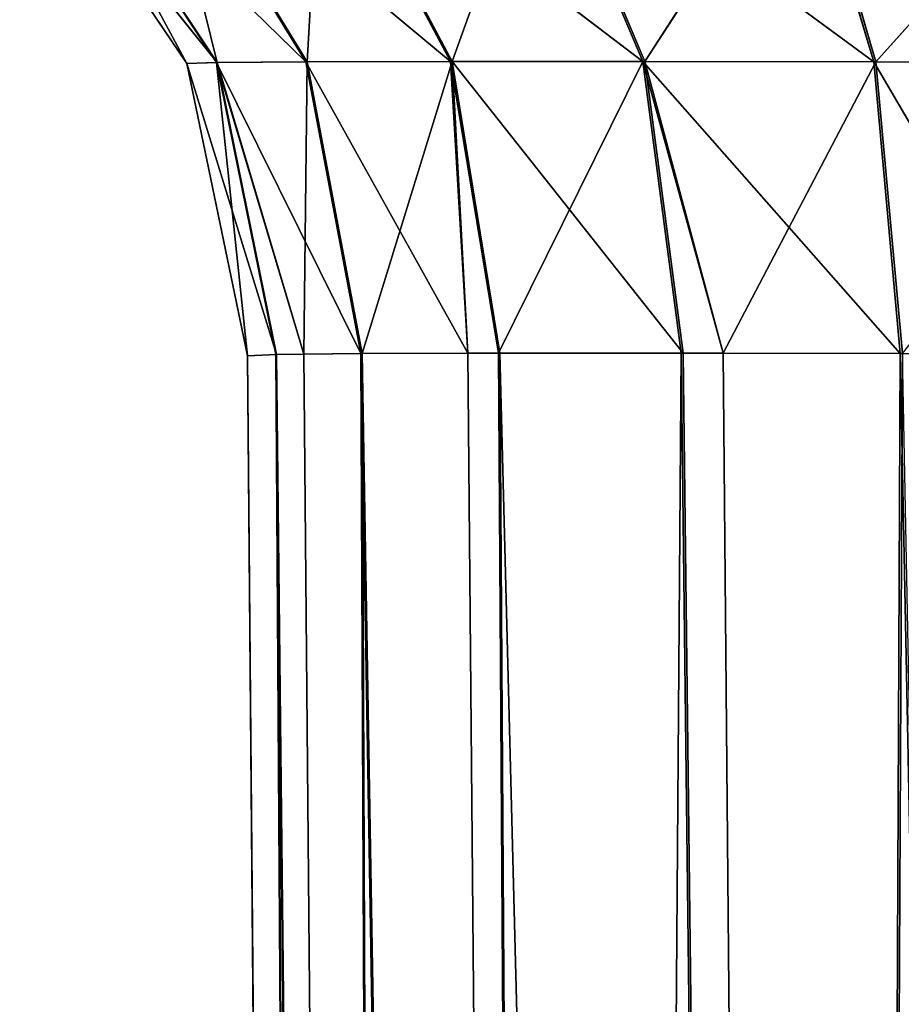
# Model space of a CAD drawing. Extents: x 257 to 312, y 0 to 136.
# Tile 372 of 656: x 276.84 to 277.98, y 111.84 to 113.12. Entities that reach past the tile are written whole.
import ezdxf

# ---------------------------------------------------------------- set-up
doc = ezdxf.new("R2010")
doc.units = 0
doc.header["$LTSCALE"] = 25.4
doc.layers.get('0').update_dxf_attribs({"color": 13, "linetype": 'CONTINUOUS'})

# ---------------------------------------------------------------- blocks, each defined once
blk = doc.blocks.new('MONO-I-KINKIET-PRZEW_D-778')
at = {"color": 18}
for p, q in [((34.8088, 45.1068, 1521.749), (34.4722, 62.1185, 1521.8219)), ((34.8088, 45.1068, 1521.749), (34.4722, 62.1185, 1521.8219)), ((34.8904, 62.1185, 1535.462), (34.8059, 45.1068, 1535.7494)), ((34.8904, 62.1185, 1535.462), (34.8059, 45.1068, 1535.7494)), ((34.8088, 45.1068, 1521.749), (34.8904, 62.1185, 1522.0349)), ((34.8088, 45.1068, 1521.749), (34.8904, 62.1185, 1522.0349)), ((35.0935, 45.1062, 1521.9281), (34.8904, 62.1185, 1522.0349)), ((35.0388, 45.1063, 1521.8865), (34.8904, 62.1185, 1522.0349)), ((35.0935, 45.1062, 1521.9281), (34.8904, 62.1185, 1522.0349)), ((35.0388, 45.1063, 1521.8865), (34.8904, 62.1185, 1522.0349)), ((35.0388, 45.1063, 1535.6105), (34.8904, 62.1185, 1535.462)), ((35.091, 45.1062, 1535.5709), (34.8904, 62.1185, 1535.462)), ((35.0388, 45.1063, 1535.6105), (34.8904, 62.1185, 1535.462)), ((35.091, 45.1062, 1535.5709), (34.8904, 62.1185, 1535.462)), ((35.329, 45.1062, 1535.3333), (34.8904, 62.1185, 1535.462)), ((35.329, 45.1062, 1535.3333), (34.8904, 62.1185, 1535.462)), ((35.0935, 45.1062, 1521.9281), (35.2222, 62.1185, 1522.3668)), ((35.0935, 45.1062, 1521.9281), (35.2222, 62.1185, 1522.3668)), ((35.3707, 45.1063, 1522.2184), (35.2222, 62.1185, 1522.3668)), ((35.2222, 62.1185, 1522.3668), (35.5096, 45.1068, 1522.4513)), ((35.2222, 62.1185, 1522.3668), (35.5096, 45.1068, 1522.4513)), ((35.331, 45.1062, 1522.1663), (35.2222, 62.1185, 1522.3668)), ((35.3707, 45.1063, 1522.2184), (35.2222, 62.1185, 1522.3668)), ((35.331, 45.1062, 1522.1663), (35.2222, 62.1185, 1522.3668)), ((35.329, 45.1062, 1535.3333), (35.2222, 62.1185, 1535.1302)), ((35.3707, 45.1063, 1535.2787), (35.2222, 62.1185, 1535.1302)), ((35.329, 45.1062, 1535.3333), (35.2222, 62.1185, 1535.1302)), ((35.3707, 45.1063, 1535.2787), (35.2222, 62.1185, 1535.1302)), ((35.5082, 45.1068, 1535.0487), (35.2222, 62.1185, 1535.1302)), ((35.5082, 45.1068, 1535.0487), (35.2222, 62.1185, 1535.1302)), ((35.6201, 45.108, 1522.7689), (35.4352, 62.1185, 1522.7849)), ((35.4352, 62.1185, 1522.7849), (35.5096, 45.1068, 1522.4513)), ((35.4352, 62.1185, 1522.7849), (35.5096, 45.1068, 1522.4513)), ((35.4352, 62.1185, 1522.7849), (35.5837, 45.1075, 1522.6365)), ((35.4352, 62.1185, 1522.7849), (35.5837, 45.1075, 1522.6365)), ((35.6201, 45.108, 1522.7689), (35.4352, 62.1185, 1522.7849)), ((35.5082, 45.1068, 1535.0487), (35.4352, 62.1185, 1534.712)), ((35.4352, 62.1185, 1534.712), (35.6194, 45.108, 1534.7312)), ((35.4352, 62.1185, 1534.712), (35.6194, 45.108, 1534.7312)), ((35.4352, 62.1185, 1534.712), (35.5837, 45.1075, 1534.8605)), ((35.4352, 62.1185, 1534.712), (35.5837, 45.1075, 1534.8605)), ((35.5082, 45.1068, 1535.0487), (35.4352, 62.1185, 1534.712)), ((35.6571, 45.1098, 1523.1), (35.5087, 62.1185, 1523.2484)), ((35.5087, 62.1185, 1534.2485), (35.6571, 45.1098, 1534.397)), ((35.6201, 45.108, 1522.7689), (35.5087, 62.1185, 1523.2484)), ((35.6571, 45.1098, 1523.1), (35.5087, 62.1185, 1523.2484)), ((35.6201, 45.108, 1522.7689), (35.5087, 62.1185, 1523.2484)), ((35.5087, 62.1185, 1534.2485), (35.6571, 45.1098, 1534.397)), ((35.5087, 62.1185, 1534.2485), (35.6194, 45.108, 1534.7312)), ((35.5087, 62.1185, 1534.2485), (35.6194, 45.108, 1534.7312)), ((35.5632, 55.8654, 1527.2689), (35.6571, 45.1098, 1523.1)), ((35.5632, 55.8654, 1527.2689), (35.6571, 45.1098, 1523.1)), ((35.5675, 55.3716, 1527.2689), (35.6571, 45.1098, 1523.1)), ((35.5675, 55.3716, 1527.2689), (35.6571, 45.1098, 1523.1)), ((35.5696, 55.1314, 1530.1672), (35.6571, 45.1098, 1534.397)), ((35.5696, 55.1314, 1530.1672), (35.6571, 45.1098, 1534.397)), ((35.6571, 45.1098, 1523.1), (35.5716, 54.9046, 1527.4293)), ((35.6571, 45.1098, 1523.1), (35.5716, 54.9046, 1527.4293)), ((35.5734, 54.6972, 1529.9323), (35.6571, 45.1098, 1534.397)), ((35.5734, 54.6972, 1529.9323), (35.6571, 45.1098, 1534.397)), ((35.575, 54.5149, 1527.7325), (35.6571, 45.1098, 1523.1)), ((35.575, 54.5149, 1527.7325), (35.6571, 45.1098, 1523.1)), ((35.5763, 54.3627, 1529.569), (35.6571, 45.1098, 1534.397)), ((35.5763, 54.3627, 1529.569), (35.6571, 45.1098, 1534.397)), ((35.5774, 54.2448, 1528.146), (35.6571, 45.1098, 1523.1)), ((35.5774, 54.2448, 1528.146), (35.6571, 45.1098, 1523.1)), ((35.5781, 54.1644, 1529.1167), (35.6571, 45.1098, 1534.397)), ((35.5781, 54.1644, 1529.1167), (35.6571, 45.1098, 1534.397)), ((35.5784, 54.1236, 1528.6246), (35.6571, 45.1098, 1523.1)), ((35.5784, 54.1236, 1528.6246), (35.6571, 45.1098, 1523.1)), ((35.5784, 54.1236, 1528.6246), (35.6571, 45.1098, 1534.397)), ((35.5784, 54.1236, 1528.6246), (35.6571, 45.1098, 1534.397)), ((34.8088, 45.1068, 1521.749), (34.6207, 45.1075, 1521.6735)), ((34.8088, 45.1068, 1521.749), (34.6207, 45.1075, 1521.6735)), ((34.8433, 44.7277, 1521.6775), (34.6207, 45.1075, 1521.6735)), ((34.8433, 44.7277, 1521.6775), (34.6207, 45.1075, 1521.6735)), ((34.8059, 45.1068, 1535.7494), (35.0388, 45.1063, 1535.6105)), ((34.8403, 44.7277, 1535.821), (34.8059, 45.1068, 1535.7494)), ((34.8403, 44.7277, 1535.821), (34.8059, 45.1068, 1535.7494)), ((34.8059, 45.1068, 1535.7494), (35.0388, 45.1063, 1535.6105)), ((35.0388, 45.1063, 1521.8865), (34.8088, 45.1068, 1521.749)), ((34.8088, 45.1068, 1521.749), (34.8433, 44.7277, 1521.6775)), ((34.8088, 45.1068, 1521.749), (34.8433, 44.7277, 1521.6775)), ((34.8088, 45.1068, 1521.749), (35.1431, 44.7273, 1521.866)), ((34.8088, 45.1068, 1521.749), (35.1431, 44.7273, 1521.866)), ((35.0388, 45.1063, 1521.8865), (34.8088, 45.1068, 1521.749)), ((34.8403, 44.7277, 1535.821), (35.0388, 45.1063, 1535.6105)), ((34.8403, 44.7277, 1535.821), (35.0388, 45.1063, 1535.6105)), ((35.0935, 45.1062, 1521.9281), (35.0388, 45.1063, 1521.8865)), ((35.0388, 45.1063, 1535.6105), (35.091, 45.1062, 1535.5709)), ((35.0388, 45.1063, 1521.8865), (35.1431, 44.7273, 1521.866)), ((35.0388, 45.1063, 1521.8865), (35.1431, 44.7273, 1521.866)), ((35.0935, 45.1062, 1521.9281), (35.0388, 45.1063, 1521.8865)), ((35.1405, 44.7273, 1535.6332), (35.0388, 45.1063, 1535.6105)), ((35.1405, 44.7273, 1535.6332), (35.0388, 45.1063, 1535.6105)), ((35.0388, 45.1063, 1535.6105), (35.091, 45.1062, 1535.5709)), ((35.091, 45.1062, 1535.5709), (35.329, 45.1062, 1535.3333)), ((35.1405, 44.7273, 1535.6332), (35.091, 45.1062, 1535.5709)), ((35.1405, 44.7273, 1535.6332), (35.091, 45.1062, 1535.5709)), ((35.3912, 44.7273, 1535.3829), (35.091, 45.1062, 1535.5709)), ((35.3912, 44.7273, 1535.3829), (35.091, 45.1062, 1535.5709)), ((35.091, 45.1062, 1535.5709), (35.329, 45.1062, 1535.3333)), ((35.331, 45.1062, 1522.1663), (35.0935, 45.1062, 1521.9281)), ((35.1431, 44.7273, 1521.866), (35.0935, 45.1062, 1521.9281)), ((35.331, 45.1062, 1522.1663), (35.0935, 45.1062, 1521.9281)), ((35.1431, 44.7273, 1521.866), (35.0935, 45.1062, 1521.9281)), ((35.1431, 44.7273, 1521.866), (35.331, 45.1062, 1522.1663)), ((35.1431, 44.7273, 1521.866), (35.331, 45.1062, 1522.1663)), ((35.329, 45.1062, 1535.3333), (35.3707, 45.1063, 1535.2787)), ((35.329, 45.1062, 1535.3333), (35.3707, 45.1063, 1535.2787)), ((35.3912, 44.7273, 1535.3829), (35.329, 45.1062, 1535.3333)), ((35.3912, 44.7273, 1535.3829), (35.329, 45.1062, 1535.3333)), ((35.3707, 45.1063, 1522.2184), (35.331, 45.1062, 1522.1663)), ((35.3707, 45.1063, 1522.2184), (35.331, 45.1062, 1522.1663)), ((35.3933, 44.7273, 1522.1167), (35.331, 45.1062, 1522.1663)), ((35.3933, 44.7273, 1522.1167), (35.331, 45.1062, 1522.1663)), ((35.5096, 45.1068, 1522.4513), (35.3707, 45.1063, 1522.2184)), ((35.3707, 45.1063, 1535.2787), (35.5082, 45.1068, 1535.0487)), ((35.5096, 45.1068, 1522.4513), (35.3707, 45.1063, 1522.2184)), ((35.3707, 45.1063, 1535.2787), (35.5082, 45.1068, 1535.0487)), ((35.5812, 44.7277, 1522.4169), (35.3707, 45.1063, 1522.2184)), ((35.5812, 44.7277, 1522.4169), (35.3707, 45.1063, 1522.2184)), ((35.3933, 44.7273, 1522.1167), (35.3707, 45.1063, 1522.2184)), ((35.3933, 44.7273, 1522.1167), (35.3707, 45.1063, 1522.2184)), ((35.3707, 45.1063, 1535.2787), (35.3912, 44.7273, 1535.3829)), ((35.3707, 45.1063, 1535.2787), (35.3912, 44.7273, 1535.3829)), ((35.5082, 45.1068, 1535.0487), (35.3912, 44.7273, 1535.3829)), ((35.5082, 45.1068, 1535.0487), (35.3912, 44.7273, 1535.3829)), ((35.5082, 45.1068, 1535.0487), (35.5837, 45.1075, 1534.8605)), ((35.5082, 45.1068, 1535.0487), (35.5837, 45.1075, 1534.8605)), ((35.5082, 45.1068, 1535.0487), (35.5797, 44.7277, 1535.0831)), ((35.5082, 45.1068, 1535.0487), (35.5797, 44.7277, 1535.0831)), ((35.5837, 45.1075, 1522.6365), (35.5096, 45.1068, 1522.4513)), ((35.5837, 45.1075, 1522.6365), (35.5096, 45.1068, 1522.4513)), ((35.6972, 44.7286, 1522.7515), (35.5096, 45.1068, 1522.4513)), ((35.6972, 44.7286, 1522.7515), (35.5096, 45.1068, 1522.4513)), ((35.5812, 44.7277, 1522.4169), (35.5096, 45.1068, 1522.4513)), ((35.5812, 44.7277, 1522.4169), (35.5096, 45.1068, 1522.4513)), ((35.5797, 44.7277, 1535.0831), (35.5837, 45.1075, 1534.8605)), ((35.5797, 44.7277, 1535.0831), (35.5837, 45.1075, 1534.8605)), ((35.6201, 45.108, 1522.7689), (35.5837, 45.1075, 1522.6365)), ((35.5837, 45.1075, 1534.8605), (35.6194, 45.108, 1534.7312)), ((35.6201, 45.108, 1522.7689), (35.5837, 45.1075, 1522.6365)), ((35.5837, 45.1075, 1534.8605), (35.6194, 45.108, 1534.7312)), ((35.6972, 44.7286, 1522.7515), (35.5837, 45.1075, 1522.6365)), ((35.6972, 44.7286, 1522.7515), (35.5837, 45.1075, 1522.6365)), ((35.5837, 45.1075, 1534.8605), (35.6965, 44.7286, 1534.7489)), ((35.5837, 45.1075, 1534.8605), (35.6965, 44.7286, 1534.7489)), ((35.6194, 45.108, 1534.7312), (35.6571, 45.1098, 1534.397)), ((35.6194, 45.108, 1534.7312), (35.6571, 45.1098, 1534.397)), ((35.6965, 44.7286, 1534.7489), (35.6194, 45.108, 1534.7312)), ((35.6194, 45.108, 1534.7312), (35.7357, 44.7298, 1534.397)), ((35.6194, 45.108, 1534.7312), (35.7357, 44.7298, 1534.397)), ((35.6965, 44.7286, 1534.7489), (35.6194, 45.108, 1534.7312)), ((35.6571, 45.1098, 1523.1), (35.6201, 45.108, 1522.7689)), ((35.6571, 45.1098, 1523.1), (35.6201, 45.108, 1522.7689)), ((35.6201, 45.108, 1522.7689), (35.6972, 44.7286, 1522.7515)), ((35.6201, 45.108, 1522.7689), (35.6972, 44.7286, 1522.7515)), ((35.6571, 45.1098, 1534.397), (35.6571, 45.1098, 1523.1)), ((35.6571, 45.1098, 1523.1), (35.6972, 44.7286, 1522.7515)), ((35.6571, 45.1098, 1523.1), (35.7357, 44.7298, 1523.1)), ((35.6571, 45.1098, 1523.1), (35.6972, 44.7286, 1522.7515)), ((35.7357, 44.7298, 1523.1), (35.6571, 45.1098, 1534.397)), ((35.6571, 45.1098, 1534.397), (35.7357, 44.7298, 1534.397)), ((35.7357, 44.7298, 1523.1), (35.6571, 45.1098, 1534.397)), ((35.6571, 45.1098, 1523.1), (35.7357, 44.7298, 1523.1)), ((35.6571, 45.1098, 1534.397), (35.6571, 45.1098, 1523.1)), ((35.6571, 45.1098, 1534.397), (35.7357, 44.7298, 1534.397)), ((34.5057, 44.7286, 1535.9371), (34.8403, 44.7277, 1535.821)), ((34.5057, 44.7286, 1535.9371), (34.8403, 44.7277, 1535.821)), ((34.8433, 44.7277, 1521.6775), (34.509, 44.7286, 1521.5607)), ((34.8433, 44.7277, 1521.6775), (34.509, 44.7286, 1521.5607)), ((34.5537, 44.4077, 1536.1492), (34.8403, 44.7277, 1535.821)), ((34.5537, 44.4077, 1536.1492), (34.8403, 44.7277, 1535.821)), ((34.8403, 44.7277, 1535.821), (35.1405, 44.7273, 1535.6332)), ((34.9344, 44.4073, 1536.0172), (34.8403, 44.7277, 1535.821)), ((34.9344, 44.4073, 1536.0172), (34.8403, 44.7277, 1535.821)), ((34.8403, 44.7277, 1535.821), (35.1405, 44.7273, 1535.6332)), ((35.2789, 44.4071, 1521.6959), (34.8433, 44.7277, 1521.6775)), ((34.8433, 44.7277, 1521.6775), (35.1431, 44.7273, 1521.866)), ((34.8433, 44.7277, 1521.6775), (35.1431, 44.7273, 1521.866)), ((34.8433, 44.7277, 1521.6775), (34.9378, 44.4073, 1521.4816)), ((34.8433, 44.7277, 1521.6775), (34.9378, 44.4073, 1521.4816)), ((35.2789, 44.4071, 1521.6959), (34.8433, 44.7277, 1521.6775)), ((34.9344, 44.4073, 1536.0172), (35.1405, 44.7273, 1535.6332)), ((34.9344, 44.4073, 1536.0172), (35.1405, 44.7273, 1535.6332)), ((35.1405, 44.7273, 1535.6332), (35.3912, 44.7273, 1535.3829)), ((35.2759, 44.4071, 1535.8035), (35.1405, 44.7273, 1535.6332)), ((35.2759, 44.4071, 1535.8035), (35.1405, 44.7273, 1535.6332)), ((35.1405, 44.7273, 1535.6332), (35.3912, 44.7273, 1535.3829)), ((35.3933, 44.7273, 1522.1167), (35.1431, 44.7273, 1521.866)), ((35.5636, 44.4071, 1521.9812), (35.1431, 44.7273, 1521.866)), ((35.3933, 44.7273, 1522.1167), (35.1431, 44.7273, 1521.866)), ((35.5636, 44.4071, 1521.9812), (35.1431, 44.7273, 1521.866)), ((35.2789, 44.4071, 1521.6959), (35.1431, 44.7273, 1521.866)), ((35.2789, 44.4071, 1521.6959), (35.1431, 44.7273, 1521.866)), ((35.2759, 44.4071, 1535.8035), (35.3912, 44.7273, 1535.3829)), ((35.2759, 44.4071, 1535.8035), (35.3912, 44.7273, 1535.3829)), ((35.5797, 44.7277, 1535.0831), (35.3912, 44.7273, 1535.3829)), ((35.5797, 44.7277, 1535.0831), (35.3912, 44.7273, 1535.3829)), ((35.5612, 44.4071, 1535.5188), (35.3912, 44.7273, 1535.3829)), ((35.5612, 44.4071, 1535.5188), (35.3912, 44.7273, 1535.3829)), ((35.5812, 44.7277, 1522.4169), (35.3933, 44.7273, 1522.1167)), ((35.5812, 44.7277, 1522.4169), (35.3933, 44.7273, 1522.1167)), ((35.7773, 44.4073, 1522.3228), (35.3933, 44.7273, 1522.1167)), ((35.7773, 44.4073, 1522.3228), (35.3933, 44.7273, 1522.1167)), ((35.5636, 44.4071, 1521.9812), (35.3933, 44.7273, 1522.1167)), ((35.5636, 44.4071, 1521.9812), (35.3933, 44.7273, 1522.1167)), ((35.5612, 44.4071, 1535.5188), (35.5797, 44.7277, 1535.0831)), ((35.5612, 44.4071, 1535.5188), (35.5797, 44.7277, 1535.0831)), ((35.5797, 44.7277, 1535.0831), (35.6965, 44.7286, 1534.7489)), ((35.5797, 44.7277, 1535.0831), (35.6965, 44.7286, 1534.7489)), ((35.5797, 44.7277, 1535.0831), (35.7756, 44.4073, 1535.1776)), ((35.5797, 44.7277, 1535.0831), (35.7756, 44.4073, 1535.1776)), ((35.6972, 44.7286, 1522.7515), (35.5812, 44.7277, 1522.4169)), ((35.6972, 44.7286, 1522.7515), (35.5812, 44.7277, 1522.4169)), ((35.9093, 44.4077, 1522.7035), (35.5812, 44.7277, 1522.4169)), ((35.9093, 44.4077, 1522.7035), (35.5812, 44.7277, 1522.4169)), ((35.7773, 44.4073, 1522.3228), (35.5812, 44.7277, 1522.4169)), ((35.7773, 44.4073, 1522.3228), (35.5812, 44.7277, 1522.4169)), ((35.6965, 44.7286, 1534.7489), (35.7357, 44.7298, 1534.397)), ((35.6965, 44.7286, 1534.7489), (35.7357, 44.7298, 1534.397)), ((35.9085, 44.4077, 1534.7974), (35.6965, 44.7286, 1534.7489)), ((35.6965, 44.7286, 1534.7489), (35.7756, 44.4073, 1535.1776)), ((35.6965, 44.7286, 1534.7489), (35.7756, 44.4073, 1535.1776)), ((35.6965, 44.7286, 1534.7489), (35.953, 44.4083, 1534.397)), ((35.6965, 44.7286, 1534.7489), (35.953, 44.4083, 1534.397)), ((35.9085, 44.4077, 1534.7974), (35.6965, 44.7286, 1534.7489)), ((35.7357, 44.7298, 1523.1), (35.6972, 44.7286, 1522.7515)), ((35.7357, 44.7298, 1523.1), (35.6972, 44.7286, 1522.7515)), ((35.9093, 44.4077, 1522.7035), (35.6972, 44.7286, 1522.7515)), ((35.9093, 44.4077, 1522.7035), (35.6972, 44.7286, 1522.7515)), ((35.7357, 44.7298, 1523.1), (35.953, 44.4083, 1523.1)), ((35.9093, 44.4077, 1522.7035), (35.7357, 44.7298, 1523.1)), ((35.9093, 44.4077, 1522.7035), (35.7357, 44.7298, 1523.1)), ((35.953, 44.4083, 1523.1), (35.7357, 44.7298, 1534.397)), ((35.7357, 44.7298, 1534.397), (35.953, 44.4083, 1534.397)), ((35.953, 44.4083, 1523.1), (35.7357, 44.7298, 1534.397)), ((35.7357, 44.7298, 1523.1), (35.953, 44.4083, 1523.1)), ((35.7357, 44.7298, 1523.1), (35.7357, 44.7298, 1534.397)), ((35.7357, 44.7298, 1523.1), (35.7357, 44.7298, 1534.397)), ((35.7357, 44.7298, 1534.397), (35.953, 44.4083, 1534.397))]:
    blk.add_line(p, q, dxfattribs=at)
at = {"color": 7}
mesh = blk.add_polyface(dxfattribs=at)
corners = [(34.8904, 62.1185, 1522.0349), (34.8088, 45.1068, 1521.749), (34.4722, 62.1185, 1521.8219)]
mesh.append_faces([[corners[k] for k in face] for face in [(0, 1, 2)]], dxfattribs={"color": 7})
mesh = blk.add_polyface(dxfattribs=at)
corners = [(34.8088, 45.1068, 1521.749), (34.6207, 45.1075, 1521.6735), (34.4722, 62.1185, 1521.8219)]
mesh.append_faces([[corners[k] for k in face] for face in [(0, 1, 2)]], dxfattribs={"color": 7})
mesh = blk.add_polyface(dxfattribs=at)
corners = [(34.8904, 62.1185, 1535.462), (34.4722, 62.1185, 1535.675), (34.8059, 45.1068, 1535.7494)]
mesh.append_faces([[corners[k] for k in face] for face in [(0, 1, 2)]], dxfattribs={"color": 7})
mesh = blk.add_polyface(dxfattribs=at)
corners = [(35.0388, 45.1063, 1535.6105), (34.8904, 62.1185, 1535.462), (34.8059, 45.1068, 1535.7494)]
mesh.append_faces([[corners[k] for k in face] for face in [(0, 1, 2)]], dxfattribs={"color": 7})
mesh = blk.add_polyface(dxfattribs=at)
corners = [(35.0388, 45.1063, 1521.8865), (34.8088, 45.1068, 1521.749), (34.8904, 62.1185, 1522.0349)]
mesh.append_faces([[corners[k] for k in face] for face in [(0, 1, 2)]], dxfattribs={"color": 7})
mesh = blk.add_polyface(dxfattribs=at)
corners = [(35.2222, 62.1185, 1522.3668), (35.0935, 45.1062, 1521.9281), (34.8904, 62.1185, 1522.0349)]
mesh.append_faces([[corners[k] for k in face] for face in [(0, 1, 2)]], dxfattribs={"color": 7})
mesh = blk.add_polyface(dxfattribs=at)
corners = [(35.0935, 45.1062, 1521.9281), (35.0388, 45.1063, 1521.8865), (34.8904, 62.1185, 1522.0349)]
mesh.append_faces([[corners[k] for k in face] for face in [(0, 1, 2)]], dxfattribs={"color": 7})
mesh = blk.add_polyface(dxfattribs=at)
corners = [(35.091, 45.1062, 1535.5709), (34.8904, 62.1185, 1535.462), (35.0388, 45.1063, 1535.6105)]
mesh.append_faces([[corners[k] for k in face] for face in [(0, 1, 2)]], dxfattribs={"color": 7})
mesh = blk.add_polyface(dxfattribs=at)
corners = [(35.329, 45.1062, 1535.3333), (34.8904, 62.1185, 1535.462), (35.091, 45.1062, 1535.5709)]
mesh.append_faces([[corners[k] for k in face] for face in [(0, 1, 2)]], dxfattribs={"color": 7})
mesh = blk.add_polyface(dxfattribs=at)
corners = [(35.329, 45.1062, 1535.3333), (35.2222, 62.1185, 1535.1302), (34.8904, 62.1185, 1535.462)]
mesh.append_faces([[corners[k] for k in face] for face in [(0, 1, 2)]], dxfattribs={"color": 7})
mesh = blk.add_polyface(dxfattribs=at)
corners = [(35.2222, 62.1185, 1522.3668), (35.331, 45.1062, 1522.1663), (35.0935, 45.1062, 1521.9281)]
mesh.append_faces([[corners[k] for k in face] for face in [(0, 1, 2)]], dxfattribs={"color": 7})
mesh = blk.add_polyface(dxfattribs=at)
corners = [(35.2222, 62.1185, 1522.3668), (35.5096, 45.1068, 1522.4513), (35.3707, 45.1063, 1522.2184)]
mesh.append_faces([[corners[k] for k in face] for face in [(0, 1, 2)]], dxfattribs={"color": 7})
mesh = blk.add_polyface(dxfattribs=at)
corners = [(35.4352, 62.1185, 1522.7849), (35.5096, 45.1068, 1522.4513), (35.2222, 62.1185, 1522.3668)]
mesh.append_faces([[corners[k] for k in face] for face in [(0, 1, 2)]], dxfattribs={"color": 7})
mesh = blk.add_polyface(dxfattribs=at)
corners = [(35.2222, 62.1185, 1522.3668), (35.3707, 45.1063, 1522.2184), (35.331, 45.1062, 1522.1663)]
mesh.append_faces([[corners[k] for k in face] for face in [(0, 1, 2)]], dxfattribs={"color": 7})
mesh = blk.add_polyface(dxfattribs=at)
corners = [(35.2222, 62.1185, 1535.1302), (35.329, 45.1062, 1535.3333), (35.3707, 45.1063, 1535.2787)]
mesh.append_faces([[corners[k] for k in face] for face in [(0, 1, 2)]], dxfattribs={"color": 7})
mesh = blk.add_polyface(dxfattribs=at)
corners = [(35.2222, 62.1185, 1535.1302), (35.3707, 45.1063, 1535.2787), (35.5082, 45.1068, 1535.0487)]
mesh.append_faces([[corners[k] for k in face] for face in [(0, 1, 2)]], dxfattribs={"color": 7})
mesh = blk.add_polyface(dxfattribs=at)
corners = [(35.2222, 62.1185, 1535.1302), (35.5082, 45.1068, 1535.0487), (35.4352, 62.1185, 1534.712)]
mesh.append_faces([[corners[k] for k in face] for face in [(0, 1, 2)]], dxfattribs={"color": 7})
mesh = blk.add_polyface(dxfattribs=at)
corners = [(35.5087, 62.1185, 1523.2484), (35.6201, 45.108, 1522.7689), (35.4352, 62.1185, 1522.7849)]
mesh.append_faces([[corners[k] for k in face] for face in [(0, 1, 2)]], dxfattribs={"color": 7})
mesh = blk.add_polyface(dxfattribs=at)
corners = [(35.4352, 62.1185, 1522.7849), (35.5837, 45.1075, 1522.6365), (35.5096, 45.1068, 1522.4513)]
mesh.append_faces([[corners[k] for k in face] for face in [(0, 1, 2)]], dxfattribs={"color": 7})
mesh = blk.add_polyface(dxfattribs=at)
corners = [(35.4352, 62.1185, 1522.7849), (35.6201, 45.108, 1522.7689), (35.5837, 45.1075, 1522.6365)]
mesh.append_faces([[corners[k] for k in face] for face in [(0, 1, 2)]], dxfattribs={"color": 7})
mesh = blk.add_polyface(dxfattribs=at)
corners = [(35.4352, 62.1185, 1534.712), (35.6194, 45.108, 1534.7312), (35.5087, 62.1185, 1534.2485)]
mesh.append_faces([[corners[k] for k in face] for face in [(0, 1, 2)]], dxfattribs={"color": 7})
mesh = blk.add_polyface(dxfattribs=at)
corners = [(35.4352, 62.1185, 1534.712), (35.5837, 45.1075, 1534.8605), (35.6194, 45.108, 1534.7312)]
mesh.append_faces([[corners[k] for k in face] for face in [(0, 1, 2)]], dxfattribs={"color": 7})
mesh = blk.add_polyface(dxfattribs=at)
corners = [(35.4352, 62.1185, 1534.712), (35.5082, 45.1068, 1535.0487), (35.5837, 45.1075, 1534.8605)]
mesh.append_faces([[corners[k] for k in face] for face in [(0, 1, 2)]], dxfattribs={"color": 7})
mesh = blk.add_polyface(dxfattribs=at)
corners = [(35.5087, 62.1185, 1523.2484), (35.5632, 55.8654, 1527.2689), (35.6571, 45.1098, 1523.1)]
mesh.append_faces([[corners[k] for k in face] for face in [(0, 1, 2)]], dxfattribs={"color": 7})
mesh = blk.add_polyface(dxfattribs=at)
corners = [(35.5087, 62.1185, 1534.2485), (35.6571, 45.1098, 1534.397), (35.5696, 55.1314, 1530.1672)]
mesh.append_faces([[corners[k] for k in face] for face in [(0, 1, 2)]], dxfattribs={"color": 7})
mesh = blk.add_polyface(dxfattribs=at)
corners = [(35.5087, 62.1185, 1523.2484), (35.6571, 45.1098, 1523.1), (35.6201, 45.108, 1522.7689)]
mesh.append_faces([[corners[k] for k in face] for face in [(0, 1, 2)]], dxfattribs={"color": 7})
mesh = blk.add_polyface(dxfattribs=at)
corners = [(35.5087, 62.1185, 1534.2485), (35.6194, 45.108, 1534.7312), (35.6571, 45.1098, 1534.397)]
mesh.append_faces([[corners[k] for k in face] for face in [(0, 1, 2)]], dxfattribs={"color": 7})
mesh = blk.add_polyface(dxfattribs=at)
corners = [(35.5632, 55.8654, 1527.2689), (35.5675, 55.3716, 1527.2689), (35.6571, 45.1098, 1523.1)]
mesh.append_faces([[corners[k] for k in face] for face in [(0, 1, 2)]], dxfattribs={"color": 7})
mesh = blk.add_polyface(dxfattribs=at)
corners = [(35.5675, 55.3716, 1527.2689), (35.5716, 54.9046, 1527.4293), (35.6571, 45.1098, 1523.1)]
mesh.append_faces([[corners[k] for k in face] for face in [(0, 1, 2)]], dxfattribs={"color": 7})
mesh = blk.add_polyface(dxfattribs=at)
corners = [(35.5696, 55.1314, 1530.1672), (35.6571, 45.1098, 1534.397), (35.5734, 54.6972, 1529.9323)]
mesh.append_faces([[corners[k] for k in face] for face in [(0, 1, 2)]], dxfattribs={"color": 7})
mesh = blk.add_polyface(dxfattribs=at)
corners = [(35.5716, 54.9046, 1527.4293), (35.575, 54.5149, 1527.7325), (35.6571, 45.1098, 1523.1)]
mesh.append_faces([[corners[k] for k in face] for face in [(0, 1, 2)]], dxfattribs={"color": 7})
mesh = blk.add_polyface(dxfattribs=at)
corners = [(35.5734, 54.6972, 1529.9323), (35.6571, 45.1098, 1534.397), (35.5763, 54.3627, 1529.569)]
mesh.append_faces([[corners[k] for k in face] for face in [(0, 1, 2)]], dxfattribs={"color": 7})
mesh = blk.add_polyface(dxfattribs=at)
corners = [(35.575, 54.5149, 1527.7325), (35.5774, 54.2448, 1528.146), (35.6571, 45.1098, 1523.1)]
mesh.append_faces([[corners[k] for k in face] for face in [(0, 1, 2)]], dxfattribs={"color": 7})
mesh = blk.add_polyface(dxfattribs=at)
corners = [(35.5763, 54.3627, 1529.569), (35.6571, 45.1098, 1534.397), (35.5781, 54.1644, 1529.1167)]
mesh.append_faces([[corners[k] for k in face] for face in [(0, 1, 2)]], dxfattribs={"color": 7})
mesh = blk.add_polyface(dxfattribs=at)
corners = [(35.5774, 54.2448, 1528.146), (35.5784, 54.1236, 1528.6246), (35.6571, 45.1098, 1523.1)]
mesh.append_faces([[corners[k] for k in face] for face in [(0, 1, 2)]], dxfattribs={"color": 7})
mesh = blk.add_polyface(dxfattribs=at)
corners = [(35.5781, 54.1644, 1529.1167), (35.6571, 45.1098, 1534.397), (35.5784, 54.1236, 1528.6246)]
mesh.append_faces([[corners[k] for k in face] for face in [(0, 1, 2)]], dxfattribs={"color": 7})
mesh = blk.add_polyface(dxfattribs=at)
corners = [(35.5784, 54.1236, 1528.6246), (35.6571, 45.1098, 1534.397), (35.6571, 45.1098, 1523.1)]
mesh.append_faces([[corners[k] for k in face] for face in [(0, 1, 2)]], dxfattribs={"color": 7})
mesh = blk.add_polyface(dxfattribs=at)
corners = [(34.8403, 44.7277, 1535.821), (34.8059, 45.1068, 1535.7494), (34.5057, 44.7286, 1535.9371)]
mesh.append_faces([[corners[k] for k in face] for face in [(0, 1, 2)]], dxfattribs={"color": 7})
mesh = blk.add_polyface(dxfattribs=at)
corners = [(34.8433, 44.7277, 1521.6775), (34.509, 44.7286, 1521.5607), (34.6207, 45.1075, 1521.6735)]
mesh.append_faces([[corners[k] for k in face] for face in [(0, 1, 2)]], dxfattribs={"color": 7})
mesh = blk.add_polyface(dxfattribs=at)
corners = [(34.8433, 44.7277, 1521.6775), (34.6207, 45.1075, 1521.6735), (34.8088, 45.1068, 1521.749)]
mesh.append_faces([[corners[k] for k in face] for face in [(0, 1, 2)]], dxfattribs={"color": 7})
mesh = blk.add_polyface(dxfattribs=at)
corners = [(35.0388, 45.1063, 1535.6105), (34.8059, 45.1068, 1535.7494), (34.8403, 44.7277, 1535.821)]
mesh.append_faces([[corners[k] for k in face] for face in [(0, 1, 2)]], dxfattribs={"color": 7})
mesh = blk.add_polyface(dxfattribs=at)
corners = [(35.1431, 44.7273, 1521.866), (34.8433, 44.7277, 1521.6775), (34.8088, 45.1068, 1521.749)]
mesh.append_faces([[corners[k] for k in face] for face in [(0, 1, 2)]], dxfattribs={"color": 7})
mesh = blk.add_polyface(dxfattribs=at)
corners = [(35.1431, 44.7273, 1521.866), (34.8088, 45.1068, 1521.749), (35.0388, 45.1063, 1521.8865)]
mesh.append_faces([[corners[k] for k in face] for face in [(0, 1, 2)]], dxfattribs={"color": 7})
mesh = blk.add_polyface(dxfattribs=at)
corners = [(35.1405, 44.7273, 1535.6332), (35.0388, 45.1063, 1535.6105), (34.8403, 44.7277, 1535.821)]
mesh.append_faces([[corners[k] for k in face] for face in [(0, 1, 2)]], dxfattribs={"color": 7})
mesh = blk.add_polyface(dxfattribs=at)
corners = [(35.1431, 44.7273, 1521.866), (35.0388, 45.1063, 1521.8865), (35.0935, 45.1062, 1521.9281)]
mesh.append_faces([[corners[k] for k in face] for face in [(0, 1, 2)]], dxfattribs={"color": 7})
mesh = blk.add_polyface(dxfattribs=at)
corners = [(35.1405, 44.7273, 1535.6332), (35.091, 45.1062, 1535.5709), (35.0388, 45.1063, 1535.6105)]
mesh.append_faces([[corners[k] for k in face] for face in [(0, 1, 2)]], dxfattribs={"color": 7})
mesh = blk.add_polyface(dxfattribs=at)
corners = [(35.3912, 44.7273, 1535.3829), (35.091, 45.1062, 1535.5709), (35.1405, 44.7273, 1535.6332)]
mesh.append_faces([[corners[k] for k in face] for face in [(0, 1, 2)]], dxfattribs={"color": 7})
mesh = blk.add_polyface(dxfattribs=at)
corners = [(35.3912, 44.7273, 1535.3829), (35.329, 45.1062, 1535.3333), (35.091, 45.1062, 1535.5709)]
mesh.append_faces([[corners[k] for k in face] for face in [(0, 1, 2)]], dxfattribs={"color": 7})
mesh = blk.add_polyface(dxfattribs=at)
corners = [(35.331, 45.1062, 1522.1663), (35.1431, 44.7273, 1521.866), (35.0935, 45.1062, 1521.9281)]
mesh.append_faces([[corners[k] for k in face] for face in [(0, 1, 2)]], dxfattribs={"color": 7})
mesh = blk.add_polyface(dxfattribs=at)
corners = [(35.331, 45.1062, 1522.1663), (35.3933, 44.7273, 1522.1167), (35.1431, 44.7273, 1521.866)]
mesh.append_faces([[corners[k] for k in face] for face in [(0, 1, 2)]], dxfattribs={"color": 7})
mesh = blk.add_polyface(dxfattribs=at)
corners = [(35.3707, 45.1063, 1535.2787), (35.329, 45.1062, 1535.3333), (35.3912, 44.7273, 1535.3829)]
mesh.append_faces([[corners[k] for k in face] for face in [(0, 1, 2)]], dxfattribs={"color": 7})
mesh = blk.add_polyface(dxfattribs=at)
corners = [(35.3707, 45.1063, 1522.2184), (35.3933, 44.7273, 1522.1167), (35.331, 45.1062, 1522.1663)]
mesh.append_faces([[corners[k] for k in face] for face in [(0, 1, 2)]], dxfattribs={"color": 7})
mesh = blk.add_polyface(dxfattribs=at)
corners = [(35.5096, 45.1068, 1522.4513), (35.5812, 44.7277, 1522.4169), (35.3707, 45.1063, 1522.2184)]
mesh.append_faces([[corners[k] for k in face] for face in [(0, 1, 2)]], dxfattribs={"color": 7})
mesh = blk.add_polyface(dxfattribs=at)
corners = [(35.5082, 45.1068, 1535.0487), (35.3707, 45.1063, 1535.2787), (35.3912, 44.7273, 1535.3829)]
mesh.append_faces([[corners[k] for k in face] for face in [(0, 1, 2)]], dxfattribs={"color": 7})
mesh = blk.add_polyface(dxfattribs=at)
corners = [(35.3707, 45.1063, 1522.2184), (35.5812, 44.7277, 1522.4169), (35.3933, 44.7273, 1522.1167)]
mesh.append_faces([[corners[k] for k in face] for face in [(0, 1, 2)]], dxfattribs={"color": 7})
mesh = blk.add_polyface(dxfattribs=at)
corners = [(35.5082, 45.1068, 1535.0487), (35.3912, 44.7273, 1535.3829), (35.5797, 44.7277, 1535.0831)]
mesh.append_faces([[corners[k] for k in face] for face in [(0, 1, 2)]], dxfattribs={"color": 7})
mesh = blk.add_polyface(dxfattribs=at)
corners = [(35.5837, 45.1075, 1534.8605), (35.5082, 45.1068, 1535.0487), (35.5797, 44.7277, 1535.0831)]
mesh.append_faces([[corners[k] for k in face] for face in [(0, 1, 2)]], dxfattribs={"color": 7})
mesh = blk.add_polyface(dxfattribs=at)
corners = [(35.5837, 45.1075, 1522.6365), (35.6972, 44.7286, 1522.7515), (35.5096, 45.1068, 1522.4513)]
mesh.append_faces([[corners[k] for k in face] for face in [(0, 1, 2)]], dxfattribs={"color": 7})
mesh = blk.add_polyface(dxfattribs=at)
corners = [(35.5096, 45.1068, 1522.4513), (35.6972, 44.7286, 1522.7515), (35.5812, 44.7277, 1522.4169)]
mesh.append_faces([[corners[k] for k in face] for face in [(0, 1, 2)]], dxfattribs={"color": 7})
mesh = blk.add_polyface(dxfattribs=at)
corners = [(35.5837, 45.1075, 1534.8605), (35.5797, 44.7277, 1535.0831), (35.6965, 44.7286, 1534.7489)]
mesh.append_faces([[corners[k] for k in face] for face in [(0, 1, 2)]], dxfattribs={"color": 7})
mesh = blk.add_polyface(dxfattribs=at)
corners = [(35.6201, 45.108, 1522.7689), (35.6972, 44.7286, 1522.7515), (35.5837, 45.1075, 1522.6365)]
mesh.append_faces([[corners[k] for k in face] for face in [(0, 1, 2)]], dxfattribs={"color": 7})
mesh = blk.add_polyface(dxfattribs=at)
corners = [(35.6194, 45.108, 1534.7312), (35.5837, 45.1075, 1534.8605), (35.6965, 44.7286, 1534.7489)]
mesh.append_faces([[corners[k] for k in face] for face in [(0, 1, 2)]], dxfattribs={"color": 7})
mesh = blk.add_polyface(dxfattribs=at)
corners = [(35.6571, 45.1098, 1534.397), (35.6194, 45.108, 1534.7312), (35.7357, 44.7298, 1534.397)]
mesh.append_faces([[corners[k] for k in face] for face in [(0, 1, 2)]], dxfattribs={"color": 7})
mesh = blk.add_polyface(dxfattribs=at)
corners = [(35.6194, 45.108, 1534.7312), (35.6965, 44.7286, 1534.7489), (35.7357, 44.7298, 1534.397)]
mesh.append_faces([[corners[k] for k in face] for face in [(0, 1, 2)]], dxfattribs={"color": 7})
mesh = blk.add_polyface(dxfattribs=at)
corners = [(35.6571, 45.1098, 1523.1), (35.6972, 44.7286, 1522.7515), (35.6201, 45.108, 1522.7689)]
mesh.append_faces([[corners[k] for k in face] for face in [(0, 1, 2)]], dxfattribs={"color": 7})
mesh = blk.add_polyface(dxfattribs=at)
corners = [(35.6571, 45.1098, 1523.1), (35.7357, 44.7298, 1523.1), (35.6972, 44.7286, 1522.7515)]
mesh.append_faces([[corners[k] for k in face] for face in [(0, 1, 2)]], dxfattribs={"color": 7})
mesh = blk.add_polyface(dxfattribs=at)
corners = [(35.6571, 45.1098, 1534.397), (35.7357, 44.7298, 1534.397), (35.7357, 44.7298, 1523.1)]
mesh.append_faces([[corners[k] for k in face] for face in [(0, 1, 2)]], dxfattribs={"color": 7})
mesh = blk.add_polyface(dxfattribs=at)
corners = [(35.6571, 45.1098, 1534.397), (35.7357, 44.7298, 1523.1), (35.6571, 45.1098, 1523.1)]
mesh.append_faces([[corners[k] for k in face] for face in [(0, 1, 2)]], dxfattribs={"color": 7})
mesh = blk.add_polyface(dxfattribs=at)
corners = [(34.8403, 44.7277, 1535.821), (34.5057, 44.7286, 1535.9371), (34.5537, 44.4077, 1536.1492)]
mesh.append_faces([[corners[k] for k in face] for face in [(0, 1, 2)]], dxfattribs={"color": 7})
mesh = blk.add_polyface(dxfattribs=at)
corners = [(34.9378, 44.4073, 1521.4816), (34.5575, 44.4077, 1521.3486), (34.509, 44.7286, 1521.5607)]
mesh.append_faces([[corners[k] for k in face] for face in [(0, 1, 2)]], dxfattribs={"color": 7})
mesh = blk.add_polyface(dxfattribs=at)
corners = [(34.9378, 44.4073, 1521.4816), (34.509, 44.7286, 1521.5607), (34.8433, 44.7277, 1521.6775)]
mesh.append_faces([[corners[k] for k in face] for face in [(0, 1, 2)]], dxfattribs={"color": 7})
mesh = blk.add_polyface(dxfattribs=at)
corners = [(34.9344, 44.4073, 1536.0172), (34.8403, 44.7277, 1535.821), (34.5537, 44.4077, 1536.1492)]
mesh.append_faces([[corners[k] for k in face] for face in [(0, 1, 2)]], dxfattribs={"color": 7})
mesh = blk.add_polyface(dxfattribs=at)
corners = [(35.1405, 44.7273, 1535.6332), (34.8403, 44.7277, 1535.821), (34.9344, 44.4073, 1536.0172)]
mesh.append_faces([[corners[k] for k in face] for face in [(0, 1, 2)]], dxfattribs={"color": 7})
mesh = blk.add_polyface(dxfattribs=at)
corners = [(35.2789, 44.4071, 1521.6959), (34.8433, 44.7277, 1521.6775), (35.1431, 44.7273, 1521.866)]
mesh.append_faces([[corners[k] for k in face] for face in [(0, 1, 2)]], dxfattribs={"color": 7})
mesh = blk.add_polyface(dxfattribs=at)
corners = [(35.2789, 44.4071, 1521.6959), (34.9378, 44.4073, 1521.4816), (34.8433, 44.7277, 1521.6775)]
mesh.append_faces([[corners[k] for k in face] for face in [(0, 1, 2)]], dxfattribs={"color": 7})
mesh = blk.add_polyface(dxfattribs=at)
corners = [(35.2759, 44.4071, 1535.8035), (35.1405, 44.7273, 1535.6332), (34.9344, 44.4073, 1536.0172)]
mesh.append_faces([[corners[k] for k in face] for face in [(0, 1, 2)]], dxfattribs={"color": 7})
mesh = blk.add_polyface(dxfattribs=at)
corners = [(35.3912, 44.7273, 1535.3829), (35.1405, 44.7273, 1535.6332), (35.2759, 44.4071, 1535.8035)]
mesh.append_faces([[corners[k] for k in face] for face in [(0, 1, 2)]], dxfattribs={"color": 7})
mesh = blk.add_polyface(dxfattribs=at)
corners = [(35.3933, 44.7273, 1522.1167), (35.5636, 44.4071, 1521.9812), (35.1431, 44.7273, 1521.866)]
mesh.append_faces([[corners[k] for k in face] for face in [(0, 1, 2)]], dxfattribs={"color": 7})
mesh = blk.add_polyface(dxfattribs=at)
corners = [(35.1431, 44.7273, 1521.866), (35.5636, 44.4071, 1521.9812), (35.2789, 44.4071, 1521.6959)]
mesh.append_faces([[corners[k] for k in face] for face in [(0, 1, 2)]], dxfattribs={"color": 7})
mesh = blk.add_polyface(dxfattribs=at)
corners = [(35.5612, 44.4071, 1535.5188), (35.3912, 44.7273, 1535.3829), (35.2759, 44.4071, 1535.8035)]
mesh.append_faces([[corners[k] for k in face] for face in [(0, 1, 2)]], dxfattribs={"color": 7})
mesh = blk.add_polyface(dxfattribs=at)
corners = [(35.5797, 44.7277, 1535.0831), (35.3912, 44.7273, 1535.3829), (35.5612, 44.4071, 1535.5188)]
mesh.append_faces([[corners[k] for k in face] for face in [(0, 1, 2)]], dxfattribs={"color": 7})
mesh = blk.add_polyface(dxfattribs=at)
corners = [(35.5812, 44.7277, 1522.4169), (35.7773, 44.4073, 1522.3228), (35.3933, 44.7273, 1522.1167)]
mesh.append_faces([[corners[k] for k in face] for face in [(0, 1, 2)]], dxfattribs={"color": 7})
mesh = blk.add_polyface(dxfattribs=at)
corners = [(35.3933, 44.7273, 1522.1167), (35.7773, 44.4073, 1522.3228), (35.5636, 44.4071, 1521.9812)]
mesh.append_faces([[corners[k] for k in face] for face in [(0, 1, 2)]], dxfattribs={"color": 7})
mesh = blk.add_polyface(dxfattribs=at)
corners = [(35.5797, 44.7277, 1535.0831), (35.5612, 44.4071, 1535.5188), (35.7756, 44.4073, 1535.1776)]
mesh.append_faces([[corners[k] for k in face] for face in [(0, 1, 2)]], dxfattribs={"color": 7})
mesh = blk.add_polyface(dxfattribs=at)
corners = [(35.6965, 44.7286, 1534.7489), (35.5797, 44.7277, 1535.0831), (35.7756, 44.4073, 1535.1776)]
mesh.append_faces([[corners[k] for k in face] for face in [(0, 1, 2)]], dxfattribs={"color": 7})
mesh = blk.add_polyface(dxfattribs=at)
corners = [(35.6972, 44.7286, 1522.7515), (35.9093, 44.4077, 1522.7035), (35.5812, 44.7277, 1522.4169)]
mesh.append_faces([[corners[k] for k in face] for face in [(0, 1, 2)]], dxfattribs={"color": 7})
mesh = blk.add_polyface(dxfattribs=at)
corners = [(35.5812, 44.7277, 1522.4169), (35.9093, 44.4077, 1522.7035), (35.7773, 44.4073, 1522.3228)]
mesh.append_faces([[corners[k] for k in face] for face in [(0, 1, 2)]], dxfattribs={"color": 7})
mesh = blk.add_polyface(dxfattribs=at)
corners = [(35.7357, 44.7298, 1534.397), (35.6965, 44.7286, 1534.7489), (35.953, 44.4083, 1534.397)]
mesh.append_faces([[corners[k] for k in face] for face in [(0, 1, 2)]], dxfattribs={"color": 7})
mesh = blk.add_polyface(dxfattribs=at)
corners = [(35.6965, 44.7286, 1534.7489), (35.7756, 44.4073, 1535.1776), (35.9085, 44.4077, 1534.7974)]
mesh.append_faces([[corners[k] for k in face] for face in [(0, 1, 2)]], dxfattribs={"color": 7})
mesh = blk.add_polyface(dxfattribs=at)
corners = [(35.6965, 44.7286, 1534.7489), (35.9085, 44.4077, 1534.7974), (35.953, 44.4083, 1534.397)]
mesh.append_faces([[corners[k] for k in face] for face in [(0, 1, 2)]], dxfattribs={"color": 7})
mesh = blk.add_polyface(dxfattribs=at)
corners = [(35.7357, 44.7298, 1523.1), (35.9093, 44.4077, 1522.7035), (35.6972, 44.7286, 1522.7515)]
mesh.append_faces([[corners[k] for k in face] for face in [(0, 1, 2)]], dxfattribs={"color": 7})
mesh = blk.add_polyface(dxfattribs=at)
corners = [(35.7357, 44.7298, 1523.1), (35.953, 44.4083, 1523.1), (35.9093, 44.4077, 1522.7035)]
mesh.append_faces([[corners[k] for k in face] for face in [(0, 1, 2)]], dxfattribs={"color": 7})
mesh = blk.add_polyface(dxfattribs=at)
corners = [(35.7357, 44.7298, 1534.397), (35.953, 44.4083, 1534.397), (35.953, 44.4083, 1523.1)]
mesh.append_faces([[corners[k] for k in face] for face in [(0, 1, 2)]], dxfattribs={"color": 7})
mesh = blk.add_polyface(dxfattribs=at)
corners = [(35.7357, 44.7298, 1534.397), (35.953, 44.4083, 1523.1), (35.7357, 44.7298, 1523.1)]
mesh.append_faces([[corners[k] for k in face] for face in [(0, 1, 2)]], dxfattribs={"color": 7})

msp = doc.modelspace()

# ---------------------------------------------------------------- block references
at = {"color": 0, "rotation": 179.9999999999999}
msp.add_blockref('MONO-I-KINKIET-PRZEW_D-778', (312.7885, 157.7954, -17.3669), dxfattribs=at)

doc.saveas('drawing.dxf')
